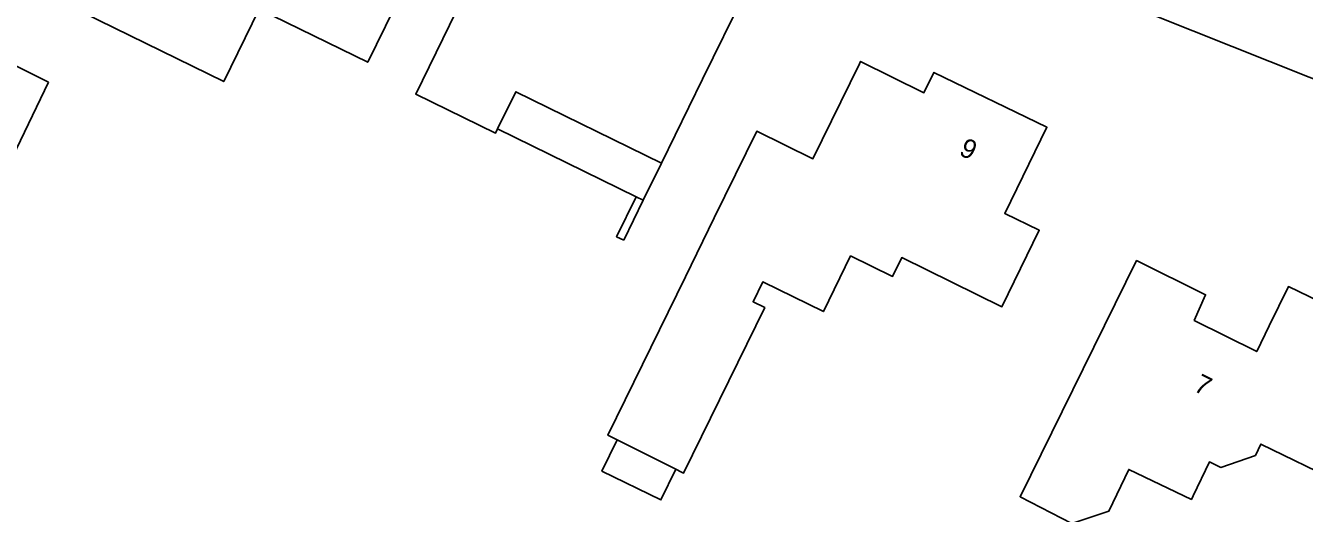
# Model space of a CAD drawing. Extents: x 157321 to 158827, y 386650 to 388532.
# Drawn here: x 158376.5 to 158442.8, y 387270.9 to 387296.2 of the extents above; entities that cross this region are included whole.
import ezdxf

# ---------------------------------------------------------------- set-up
doc = ezdxf.new("R2010")
doc.units = 0
for name, color, linetype in [('IMGEO_Pand', 7, 'Continuous'), ('IMGEO_Pand_nummerreeks', 7, 'Continuous'), ('IMGEO_Pand_overbouw', 7, 'Continuous'), ('IMGEO_Voetpad_open', 7, 'Continuous')]:
    doc.layers.add(name, color=color, linetype=linetype)

msp = doc.modelspace()

# ---------------------------------------------------------------- linework, layer by layer
at = {"layer": 'IMGEO_Pand'}
for points in [[(158395.984, 387304.817), (158391.332, 387307.085), (158389.241, 387308.105), (158389.666, 387308.963), (158385.441, 387311.018), (158383.248, 387306.526), (158380.626, 387301.157), (158381.386, 387300.786), (158379.46, 387296.84), (158386.769, 387293.256), (158388.615, 387297.021), (158394.24, 387294.263), (158396.982, 387299.842), (158394.229, 387301.165), (158395.984, 387304.817)], [(158411.601, 387293.379), (158409.468, 387289.023), (158401.919, 387292.734), (158400.97, 387290.805), (158400.86, 387290.58), (158396.73, 387292.61), (158400.231, 387299.783), (158402.423, 387304.276), (158407.62, 387301.728), (158407.291, 387301.039), (158409.146, 387300.135), (158413.799, 387297.869), (158411.601, 387293.379)], [(158377.69, 387293.23), (158373.568, 387295.268), (158368.941, 387285.696), (158373.08, 387283.69), (158377.69, 387293.23)], [(158407.176, 387274.683), (158406.683, 387274.93), (158410.71, 387283.14), (158412.211, 387286.2), (158414.413, 387290.688), (158417.324, 387289.26), (158419.738, 387294.18), (158419.797, 387294.301), (158423.078, 387292.678), (158423.602, 387293.737), (158429.457, 387290.89), (158427.27, 387286.42), (158429.06, 387285.55), (158427.121, 387281.588), (158421.929, 387284.13), (158421.451, 387283.154), (158419.28, 387284.219), (158417.864, 387281.331), (158414.72, 387282.87), (158414.217, 387281.842), (158414.823, 387281.545), (158410.618, 387272.956), (158410.502, 387273.015), (158410.223, 387273.16)], [(158407.514, 387285.034), (158407.139, 387285.218), (158408.153, 387287.288), (158408.528, 387287.104), (158407.514, 387285.034)], [(158444.086, 387281.616), (158441.979, 387282.634), (158440.989, 387280.592), (158440.342, 387279.257), (158437.098, 387280.872), (158437.686, 387282.207), (158434.104, 387283.978), (158431.895, 387279.493), (158428.07, 387271.73), (158430.75, 387270.35), (158432.67, 387270.99), (158433.705, 387273.147), (158436.95, 387271.59), (158437.045, 387271.788), (158437.885, 387273.539), (158438.469, 387273.254), (158440.266, 387273.878), (158440.547, 387274.464), (158444.604, 387272.483)], [(158407.176, 387274.683), (158406.384, 387273.067), (158409.441, 387271.567), (158410.223, 387273.16)], [(158410.223, 387273.16), (158409.103, 387273.72), (158407.176, 387274.683)]]:
    msp.add_lwpolyline(points, dxfattribs=at)
at = {"layer": 'IMGEO_Pand_overbouw'}
msp.add_lwpolyline([(158401.919, 387292.734), (158400.97, 387290.805), (158408.153, 387287.288), (158408.528, 387287.104), (158409.468, 387289.023)], close=True, dxfattribs=at)
at = {"layer": 'IMGEO_Voetpad_open'}
msp.add_lwpolyline([(158445.012, 387292.709), (158371.421, 387322.022), (158369.396, 387322.841)], dxfattribs=at)

# ---------------------------------------------------------------- texts
at = {"layer": 'IMGEO_Pand_nummerreeks'}
for s, rotation, p in [('9', 334.06793, (158424.847, 387289.484)), ('7', 333.53508, (158437.012, 387277.251))]:
    msp.add_text(s, height=1, rotation=rotation, dxfattribs=at).set_placement(p)

doc.saveas('drawing.dxf')
